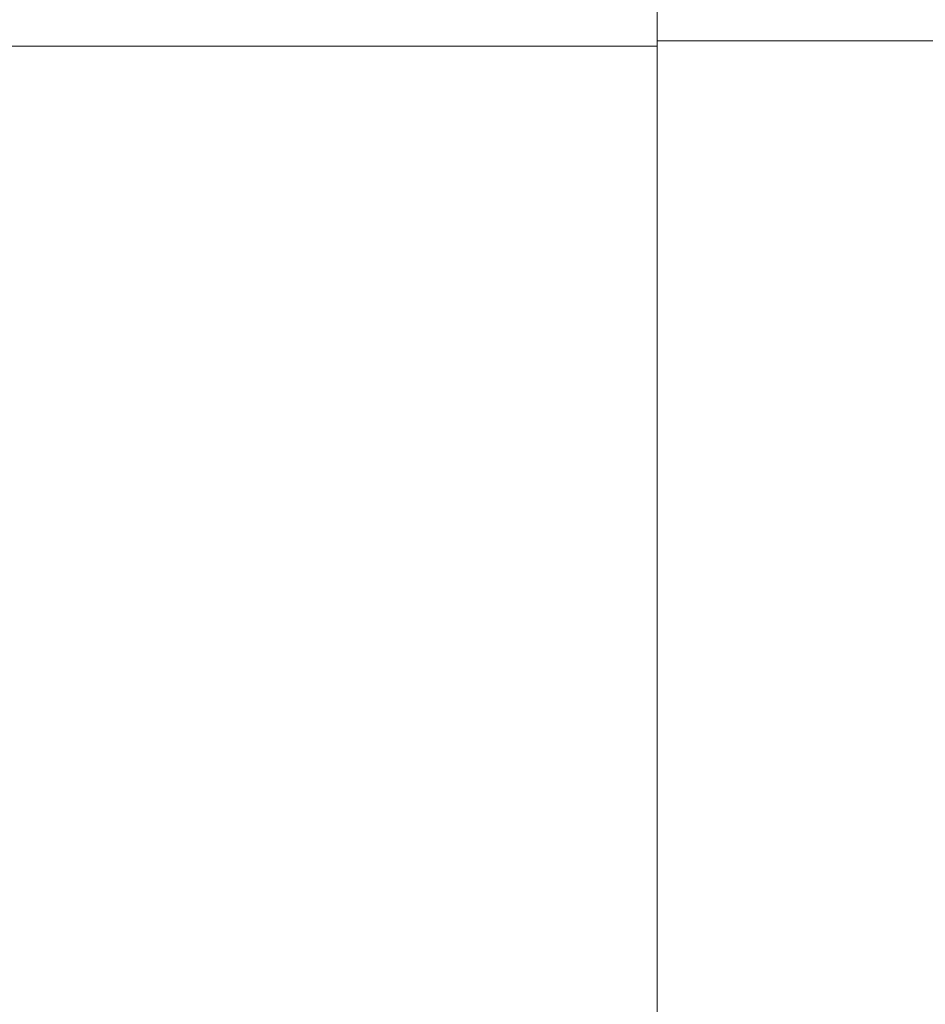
# Model space of a CAD drawing. Header units: millimetres. Extents: x 321 to 585, y -277 to 9.
# Tile 1042 of 1056: x 363.5 to 367.06, y -12.13 to -8.26. Entities that reach past the tile are written whole.
import ezdxf

# ---------------------------------------------------------------- set-up
doc = ezdxf.new("R2010")
doc.units = ezdxf.units.MM
doc.header["$MEASUREMENT"] = 0
doc.layers.add('IFC-Laje-Contorno', color=134, linetype='Continuous', lineweight=5)

msp = doc.modelspace()

# ---------------------------------------------------------------- linework, layer by layer
at = {"layer": 'IFC-Laje-Contorno', "color": 7, "lineweight": 5}
for p, q in [((366.0086, -31.9945), (366.0086, -5.9124)), ((360.8491, -8.3602), (366.0086, -8.3602)), ((363.4286, -8.3602), (366.0086, -8.3602)), ((366.0086, -8.3399), (368.5886, -8.3399)), ((366.0086, -29.6597), (366.0086, -8.3602)), ((366.0086, -10.0935), (366.0086, -8.3602))]:
    msp.add_line(p, q, dxfattribs=at)

doc.saveas('drawing.dxf')
